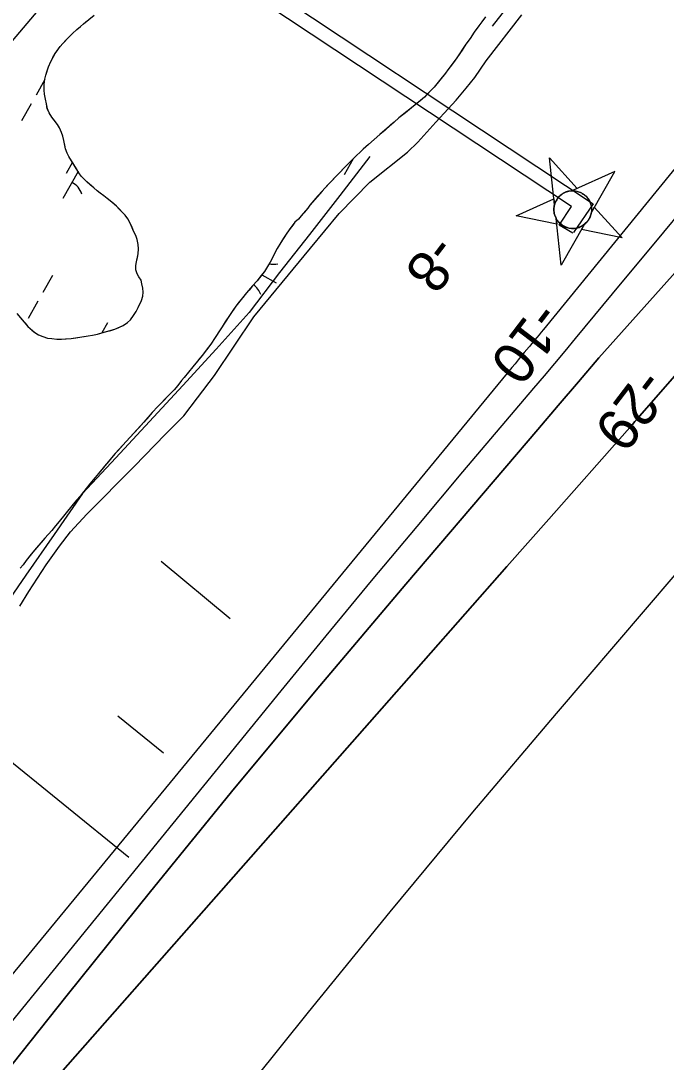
# Model space of a CAD drawing. Extents: x 3913936 to 3933962, y 195330 to 217741.
# Drawn here: x 3921734 to 3922257, y 200928 to 201772 of the extents above; entities that cross this region are included whole.
import ezdxf

# ---------------------------------------------------------------- set-up
doc = ezdxf.new("R2010")
doc.units = 0
for name, color, linetype in [('V-CHAN-NAID', 7, 'Continuous'), ('V-DOMW-TANK', 7, 'Continuous'), ('V-LEVE-TOET', 7, 'Continuous'), ('V-RIVR-RANG', 7, 'Continuous'), ('V-RRAP-FSHR', 7, 'Continuous'), ('V-TOPO-DPTH', 7, 'Continuous'), ('V-TOPO-MINR', 7, 'Continuous'), ('V-TOPO-SHOR', 7, 'Continuous'), ('V-UTIL-LINE', 7, 'Continuous'), ('V-WETL-SWMP', 7, 'Continuous')]:
    doc.layers.add(name, color=color, linetype=linetype)

msp = doc.modelspace()

# ---------------------------------------------------------------- linework, layer by layer
at = {"layer": 'V-CHAN-NAID'}
for points in [[(3922166.47, 201622.83), (3922162.26, 201660.85), (3922184.78, 201636.11), (3922180.41, 201634.14), (3922179.84, 201634.09), (3922178.69, 201633.95), (3922177.77, 201633.76), (3922176.76, 201633.49), (3922175.87, 201633.19), (3922175.01, 201632.84), (3922174.24, 201632.47), (3922173.38, 201631.99), (3922172.56, 201631.47), (3922171.77, 201630.88), (3922171.17, 201630.39), (3922170.55, 201629.81), (3922169.76, 201628.98), (3922169.26, 201628.38), (3922168.65, 201627.56), (3922168.23, 201626.91), (3922167.76, 201626.11), (3922167.38, 201625.35), (3922167.04, 201624.56), (3922166.71, 201623.66)], [(3922196.33, 201616.66), (3922215.27, 201649.88), (3922180.41, 201634.14), (3922181.52, 201634.15), (3922182.43, 201634.11), (3922183.49, 201633.99), (3922184.55, 201633.79), (3922185.22, 201633.62), (3922186.02, 201633.38), (3922186.7, 201633.14), (3922187.45, 201632.83), (3922188.23, 201632.45), (3922188.92, 201632.07), (3922189.8, 201631.52), (3922190.46, 201631.04), (3922191.33, 201630.33), (3922192.05, 201629.65), (3922192.72, 201628.93), (3922193.3, 201628.23), (3922193.81, 201627.53), (3922194.28, 201626.79), (3922194.78, 201625.91), (3922195.17, 201625.1), (3922195.48, 201624.35), (3922195.73, 201623.63), (3922196, 201622.74), (3922196.16, 201622.04), (3922196.35, 201620.95), (3922196.43, 201620.21), (3922196.49, 201619.21), (3922196.47, 201618.23), (3922196.42, 201617.43)], [(3922167.69, 201611.81), (3922168.21, 201607.05), (3922135.45, 201613.82), (3922165.94, 201627.6), (3922166.47, 201622.83), (3922166.27, 201621.99), (3922166.12, 201621.15), (3922165.99, 201619.98), (3922165.95, 201619.01), (3922165.98, 201617.93), (3922166.08, 201616.87), (3922166.25, 201615.89), (3922166.44, 201615.04), (3922166.72, 201614.09), (3922167.04, 201613.22), (3922167.41, 201612.38)], [(3922196.33, 201616.66), (3922198.7, 201620.82), (3922221.22, 201596.08), (3922188.46, 201602.86), (3922190.83, 201607.02), (3922191.47, 201607.57), (3922192.25, 201608.33), (3922192.95, 201609.11), (3922193.58, 201609.92), (3922193.92, 201610.41), (3922194.33, 201611.05), (3922194.75, 201611.81), (3922195.05, 201612.42), (3922195.43, 201613.3), (3922195.67, 201613.95), (3922195.94, 201614.82), (3922196.13, 201615.59), (3922196.24, 201616.12)], [(3922190.83, 201607.02), (3922171.89, 201573.8), (3922167.69, 201611.81), (3922168.11, 201611.05), (3922168.68, 201610.17), (3922169.2, 201609.47), (3922169.87, 201608.67), (3922170.51, 201608), (3922171.13, 201607.42), (3922171.92, 201606.78), (3922172.56, 201606.31), (3922173.49, 201605.72), (3922174.4, 201605.23), (3922175.41, 201604.76), (3922176.24, 201604.45), (3922177.34, 201604.12), (3922178.43, 201603.87), (3922179.47, 201603.72), (3922180.26, 201603.65), (3922181.34, 201603.62), (3922182.35, 201603.66), (3922183.39, 201603.77), (3922184.37, 201603.95), (3922185.28, 201604.17), (3922186.35, 201604.5), (3922187.39, 201604.92), (3922188.31, 201605.36), (3922189.27, 201605.91), (3922189.96, 201606.37)]]:
    msp.add_lwpolyline(points, close=True, dxfattribs=at)
msp.add_circle((3922181.22, 201618.89), 15.27, dxfattribs=at)
at = {"layer": 'V-DOMW-TANK'}
msp.add_lwpolyline([(3922181.26, 201599.91), (3922170.23, 201606.37), (3922180.18, 201621.38), (3921873.11, 201825.05), (3921879.57, 201834.79), (3922197.89, 201623.52), (3922181.79, 201600.45)], dxfattribs=at)
at = {"layer": 'V-LEVE-TOET'}
for p, q in [((3921847.32, 201333.88), (3921903.36, 201287.43)), ((3921812.29, 201208.3), (3921849.31, 201178.31)), ((3921696.54, 201194.83), (3921821.13, 201093.88))]:
    msp.add_line(p, q, dxfattribs=at)
at = {"layer": 'V-RRAP-FSHR'}
for points in [[(3922116.18, 201767.62), (3922140.83, 201799.13)], [(3922016.77, 201661.95), (3921992.28, 201630.33), (3921967.78, 201598.71), (3921943.29, 201567.85), (3921918.79, 201535.46), (3921891.97, 201505.8), (3921864.88, 201476.37), (3921837.79, 201446.94), (3921810.71, 201417.51), (3921783.62, 201388.76), (3921760.51, 201355.46), (3921737.73, 201322.58), (3921714.96, 201289.69)]]:
    msp.add_lwpolyline(points, dxfattribs=at)
at = {"layer": 'V-TOPO-DPTH'}
for points in [[(3923377.96, 202699), (3922941.35, 202158.48), (3922940.31, 202157.2), (3922937.13, 202153.43), (3922933.95, 202149.66), (3922932.91, 202148.38), (3922620.43, 201761.19), (3922567.77, 201695.94), (3922515.1, 201630.7), (3922462.43, 201565.47), (3922409.75, 201500.24), (3922320.06, 201389.21), (3922312.18, 201379.53), (3922304.23, 201369.9), (3922296.21, 201360.34), (3922288.13, 201350.82), (3922167.81, 201210.31), (3922100.01, 201130.19), (3922032.83, 201049.55), (3921966.59, 200968.13), (3921900.98, 200886.2)], [(3923377.96, 202699), (3922941.35, 202158.48), (3922940.31, 202157.2), (3922937.13, 202153.43), (3922933.95, 202149.66), (3922932.91, 202148.38), (3922620.43, 201761.19), (3922567.77, 201695.94), (3922515.1, 201630.7), (3922462.43, 201565.47), (3922409.75, 201500.24), (3922320.06, 201389.21), (3922312.18, 201379.53), (3922304.23, 201369.9), (3922296.21, 201360.34), (3922288.13, 201350.82), (3922167.81, 201210.31), (3922100.01, 201130.19), (3922032.83, 201049.55), (3921966.59, 200968.13), (3921900.98, 200886.2)], [(3923095.91, 202678.46), (3922791.11, 202297.8), (3922789.59, 202295.95), (3922787.26, 202293.23), (3922784.95, 202290.48), (3922157.44, 201521.67), (3922155.7, 201519.54), (3922153.96, 201517.41), (3922152.21, 201515.29), (3922150.47, 201513.16), (3922148.07, 201510.25), (3922146.97, 201508.92), (3922146.42, 201508.26), (3922145.87, 201507.61), (3922141.95, 201502.95), (3922139.44, 201499.96), (3922136.94, 201496.96), (3922134.44, 201493.96), (3922131.96, 201490.95), (3921528.01, 200758.19)], [(3923045.56, 202377.72), (3922233.85, 201449.62), (3922231.73, 201447.13), (3922229.61, 201444.64), (3922227.46, 201442.17), (3922225.3, 201439.71), (3922161.81, 201367.9), (3922127.91, 201329.54), (3922094.02, 201291.17), (3922060.15, 201252.77), (3922026.29, 201214.37), (3921757.53, 200909.33)], [(3921757.53, 200909.33), (3922026.29, 201214.37), (3922060.15, 201252.77), (3922094.02, 201291.17), (3922127.91, 201329.54), (3922161.81, 201367.9), (3922225.3, 201439.71), (3922227.46, 201442.17), (3922229.61, 201444.64), (3922231.73, 201447.13), (3922233.85, 201449.62), (3923045.56, 202377.72)], [(3921571.56, 200731.02), (3921771, 200981.89), (3921838.64, 201066.04), (3921906.88, 201149.7), (3921976, 201232.63), (3922045.72, 201315.07), (3922153.04, 201440.58), (3922169.51, 201459.92), (3922185.93, 201479.31), (3922202.27, 201498.77), (3922970.95, 202357.51)], [(3921571.56, 200731.02), (3921771, 200981.89), (3921838.64, 201066.04), (3921906.88, 201149.7), (3921976, 201232.63), (3922045.72, 201315.07), (3922153.04, 201440.58), (3922169.51, 201459.92), (3922185.93, 201479.31), (3922202.27, 201498.77), (3922970.95, 202357.51)]]:
    msp.add_lwpolyline(points, dxfattribs=at)
at = {"layer": 'V-TOPO-MINR'}
for points in [[(3923377.96, 202699), (3922941.35, 202158.48), (3922940.31, 202157.2), (3922937.13, 202153.43), (3922933.95, 202149.66), (3922932.91, 202148.38), (3922620.43, 201761.19), (3922567.77, 201695.94), (3922515.1, 201630.7), (3922462.43, 201565.47), (3922409.75, 201500.24), (3922320.06, 201389.21), (3922312.18, 201379.53), (3922304.23, 201369.9), (3922296.21, 201360.34), (3922288.13, 201350.82), (3922167.81, 201210.31), (3922100.01, 201130.19), (3922032.83, 201049.55), (3921966.59, 200968.13), (3921900.98, 200886.2)], [(3923095.91, 202678.46), (3922791.11, 202297.8), (3922789.59, 202295.95), (3922787.26, 202293.23), (3922784.95, 202290.48), (3922157.44, 201521.67), (3922155.7, 201519.54), (3922153.96, 201517.41), (3922152.21, 201515.29), (3922150.47, 201513.16), (3922148.07, 201510.25), (3922146.97, 201508.92), (3922146.42, 201508.26), (3922145.87, 201507.61), (3922141.95, 201502.95), (3922139.44, 201499.96), (3922136.94, 201496.96), (3922134.44, 201493.96), (3922131.96, 201490.95), (3921528.01, 200758.19)], [(3922956.69, 202387.01), (3922940, 202360.98), (3922926.57, 202340.72), (3922912.73, 202320.75), (3922898.3, 202301.2), (3922883.47, 202281.95), (3922854.79, 202245.85), (3922330.9, 201690.94), (3922303.28, 201658.32), (3922275.74, 201625.63), (3922248.33, 201592.82), (3922221.02, 201559.94), (3922183.26, 201514.3), (3922174.87, 201504.2), (3922166.46, 201494.11), (3922158, 201484.06), (3922149.52, 201474.03), (3922091.91, 201406.13), (3922054.74, 201362.05), (3922017.74, 201317.82), (3921981.01, 201273.38), (3921944.45, 201228.79), (3921549.88, 200744.53)], [(3923045.56, 202377.72), (3922233.85, 201449.62), (3922231.73, 201447.13), (3922229.61, 201444.64), (3922227.46, 201442.17), (3922225.3, 201439.71), (3922161.81, 201367.9), (3922127.91, 201329.54), (3922094.02, 201291.17), (3922060.15, 201252.77), (3922026.29, 201214.37), (3921757.53, 200909.33)], [(3922970.95, 202357.51), (3922202.27, 201498.77), (3922185.93, 201479.31), (3922169.51, 201459.92), (3922153.04, 201440.58), (3922045.72, 201315.07), (3921976, 201232.63), (3921906.88, 201149.7), (3921838.64, 201066.04), (3921771, 200981.89), (3921571.56, 200731.02)]]:
    msp.add_lwpolyline(points, dxfattribs=at)
at = {"layer": 'V-TOPO-SHOR'}
for points in [[(3922110.44, 201775.25), (3922107.62, 201771.25), (3922105.05, 201768.03), (3922101.34, 201762.74), (3922098.01, 201757.72), (3922094.54, 201752.95), (3922091.47, 201748.31), (3922089.68, 201745.6), (3922087.24, 201741.86), (3922085.32, 201739.28), (3922082.89, 201736.06), (3922079.94, 201732.19), (3922078.14, 201729.61), (3922075.45, 201726.26), (3922071.99, 201722.14), (3922068.78, 201718.14), (3922066.22, 201715.43), (3922063.01, 201712.2), (3922060.96, 201710.01), (3922057.23, 201706.91), (3922053.26, 201703.56), (3922050.43, 201701.36), (3922045.55, 201697.49), (3922040.29, 201693.23), (3922036.31, 201689.87), (3922033.36, 201687.29), (3922029, 201683.42), (3922024.76, 201679.68), (3922020.27, 201675.8), (3922015.65, 201671.8), (3922011.29, 201667.8), (3922009.1, 201665.61), (3922005.51, 201662.39), (3922002.69, 201659.55), (3921998.71, 201655.8), (3921996.15, 201653.1), (3921992.3, 201649.1), (3921988.96, 201645.74)], [(3921757.77, 201739.02), (3921759.56, 201742.24), (3921761.48, 201745.46), (3921763.53, 201748.42), (3921765.46, 201751.13), (3921767.64, 201753.58), (3921770.07, 201756.16), (3921772.38, 201758.61), (3921775.33, 201761.58), (3921778.93, 201764.93), (3921781.88, 201767.39), (3921784.32, 201769.58), (3921787.52, 201772.16)], [(3921732.87, 201531.56), (3921734.81, 201529.24), (3921737, 201526.68), (3921739.2, 201523.98), (3921742.55, 201521.16), (3921744.87, 201519.24), (3921747.84, 201517.45), (3921751.44, 201515.91), (3921755.05, 201514.77), (3921758.78, 201514.26), (3921762.77, 201513.88), (3921766.63, 201513.77), (3921769.72, 201514.03), (3921774.48, 201514.3), (3921778.08, 201514.83), (3921781.29, 201515.35), (3921785.02, 201515.88), (3921788.11, 201516.4), (3921791.71, 201517.05), (3921795.69, 201517.97), (3921800.07, 201519.14), (3921803.15, 201519.92), (3921806.62, 201520.95), (3921809.71, 201521.86), (3921813.05, 201523.42), (3921816.52, 201524.97), (3921820.11, 201527.43), (3921822.42, 201529.62), (3921824.99, 201533.1), (3921827.04, 201536.32), (3921828.83, 201539.42), (3921830.11, 201542.25), (3921831.39, 201545.08), (3921832.41, 201548.69), (3921832.78, 201552.03), (3921832.39, 201555.25), (3921831.6, 201558.72), (3921831.08, 201561.68), (3921829.4, 201564.25), (3921827.85, 201566.94), (3921826.94, 201570.16), (3921826.8, 201573.5), (3921827.31, 201576.59), (3921828.07, 201579.68), (3921828.83, 201583.16), (3921829.08, 201587.15), (3921828.69, 201590.62), (3921827.9, 201594.73), (3921826.74, 201597.95), (3921825.31, 201600.9), (3921823.89, 201604.37), (3921822.33, 201607.97), (3921820.26, 201611.44), (3921818.07, 201614.26), (3921815.75, 201616.83), (3921813.42, 201619.26), (3921811.23, 201621.57), (3921808.91, 201623.63), (3921806.07, 201626.06), (3921803.49, 201627.86), (3921800.92, 201630.04), (3921797.95, 201632.09), (3921795.5, 201634.01), (3921792.66, 201636.45), (3921789.83, 201639.01), (3921787.12, 201641.45), (3921784.92, 201643.63), (3921782.6, 201646.07), (3921780.66, 201648.64), (3921778.6, 201651.98), (3921776.53, 201655.44), (3921774.72, 201658.52), (3921772.52, 201661.99), (3921771.1, 201664.69), (3921769.8, 201668.29), (3921769.28, 201671.25), (3921768.5, 201674.98), (3921767.59, 201678.45), (3921766.55, 201681.53), (3921764.87, 201685.13), (3921763.31, 201687.83), (3921760.86, 201691.03), (3921758.79, 201693.86), (3921756.47, 201697.33), (3921755.04, 201700.54), (3921754.39, 201704.53), (3921753.48, 201708.38), (3921752.7, 201712.5), (3921752.43, 201715.84), (3921752.42, 201720.22), (3921753.05, 201724.72), (3921753.81, 201727.94), (3921754.83, 201731.29), (3921755.98, 201734.63), (3921757.77, 201739.02)], [(3921988.96, 201645.74), (3921986.01, 201642.52), (3921982.81, 201639.17), (3921980.11, 201636.33), (3921978.06, 201633.88), (3921974.6, 201630.01), (3921971.26, 201626.14), (3921968.06, 201622.53), (3921966.26, 201620.08), (3921963.31, 201616.47), (3921961, 201613.76), (3921958.7, 201611.18), (3921955.87, 201608.73), (3921954.08, 201606.28), (3921951.26, 201602.54), (3921948.82, 201599.06), (3921946.65, 201595.83), (3921944.34, 201592.23), (3921941.52, 201587.46), (3921939.47, 201583.59), (3921937.17, 201579.08), (3921935.76, 201576.38), (3921933.59, 201572.64), (3921931.15, 201568.77), (3921928.33, 201565.16), (3921925.26, 201561.17), (3921921.54, 201557.04), (3921918.72, 201553.69), (3921916.67, 201551.37), (3921913.59, 201547.5), (3921910.77, 201544.02), (3921908.07, 201540.54), (3921906.15, 201537.83), (3921902.69, 201533.06), (3921899.36, 201527.9), (3921896.8, 201523.91), (3921894.75, 201520.69), (3921891.29, 201515.27), (3921887.58, 201509.73), (3921883.86, 201504.83), (3921880.65, 201500.71), (3921878.73, 201498.38), (3921875.78, 201494.65), (3921873.09, 201491.42), (3921869.63, 201487.04), (3921866.17, 201482.65), (3921863.99, 201480.2), (3921860.91, 201476.21), (3921857.83, 201472.72), (3921854.37, 201469.24), (3921850.65, 201465.37), (3921847.31, 201461.89), (3921844.62, 201459.18), (3921840.13, 201454.41), (3921835.64, 201449.25), (3921833.2, 201446.41), (3921829.23, 201442.02), (3921825.38, 201437.9), (3921822.17, 201434.41), (3921819.1, 201430.8), (3921816.53, 201428.09), (3921812.17, 201423.32), (3921810.12, 201421.13), (3921807.04, 201417.65), (3921804.86, 201414.94), (3921801.53, 201410.94), (3921799.48, 201408.49), (3921796.53, 201404.88), (3921793.96, 201401.53), (3921789.6, 201396.5), (3921786.27, 201392.24), (3921784.34, 201389.92), (3921781.65, 201386.57), (3921778.83, 201383.22), (3921774.86, 201378.58), (3921771.52, 201374.45), (3921768.19, 201370.32), (3921764.73, 201365.94), (3921761.78, 201362.46), (3921758.7, 201358.59), (3921755.62, 201355.36), (3921753.06, 201352.53), (3921750.24, 201349.3), (3921748.19, 201346.85), (3921746.01, 201344.27), (3921743.31, 201341.18), (3921740.88, 201338.08), (3921737.93, 201334.34), (3921735.36, 201330.86), (3921732.93, 201328.15)]]:
    msp.add_lwpolyline(points, dxfattribs=at)
at = {"layer": 'V-UTIL-LINE'}
msp.add_lwpolyline([(3928328.32, 212380.93), (3926784.14, 210502.92), (3926424.72, 209908.68), (3925640.45, 208467.64), (3924952.2, 207329.25), (3923971.74, 204752.16), (3923252.9, 203563.68), (3921560.17, 201558.84), (3920397.87, 200112.86)], dxfattribs=at)
at = {"layer": 'V-WETL-SWMP'}
for p, q in [((3921784.31, 201769.58), (3921793.04, 201776.55)), ((3922110.44, 201775.25), (3922107.62, 201771.25)), ((3922110.93, 201739.57), (3922139.9, 201776.7)), ((3921775.33, 201761.58), (3921778.93, 201764.93)), ((3921778.93, 201764.93), (3921781.88, 201767.39)), ((3921781.88, 201767.39), (3921784.31, 201769.58)), ((3922105.05, 201768.03), (3922101.34, 201762.74)), ((3922107.62, 201771.25), (3922105.05, 201768.03)), ((3921767.64, 201753.58), (3921772.38, 201758.61)), ((3921772.38, 201758.61), (3921775.33, 201761.58)), ((3922098, 201757.72), (3922094.54, 201752.95)), ((3922101.34, 201762.74), (3922098, 201757.72)), ((3921761.48, 201745.46), (3921765.46, 201751.13)), ((3921765.46, 201751.13), (3921767.64, 201753.58)), ((3922094.54, 201752.95), (3922087.24, 201741.86)), ((3921755.98, 201734.64), (3921757.77, 201739.01)), ((3921757.77, 201739.01), (3921761.48, 201745.46)), ((3922087.24, 201741.86), (3922079.94, 201732.19)), ((3922101.7, 201725.9), (3922110.93, 201739.57)), ((3921753.81, 201727.94), (3921755.98, 201734.64)), ((3922079.94, 201732.19), (3922078.14, 201729.61)), ((3921753, 201724.37), (3921745.91, 201711.77)), ((3921752.42, 201720.22), (3921753.05, 201724.72)), ((3921753.05, 201724.72), (3921753.81, 201727.94)), ((3922078.14, 201729.61), (3922068.78, 201718.14)), ((3922094.78, 201717.39), (3922101.7, 201725.9)), ((3921752.43, 201715.84), (3921752.42, 201720.22)), ((3921752.7, 201712.5), (3921752.43, 201715.84)), ((3922068.78, 201718.14), (3922060.96, 201710.01)), ((3922086.57, 201707.59), (3922094.78, 201717.39)), ((3921753.48, 201708.38), (3921752.7, 201712.5)), ((3921754.39, 201704.53), (3921753.48, 201708.38)), ((3922060.96, 201710.01), (3922053.26, 201703.56)), ((3922080.16, 201700.63), (3922086.57, 201707.59)), ((3921741.99, 201704.79), (3921734.15, 201690.85)), ((3921755.05, 201700.54), (3921754.39, 201704.53)), ((3921756.47, 201697.33), (3921755.05, 201700.54)), ((3921758.8, 201693.86), (3921756.47, 201697.33)), ((3922053.26, 201703.56), (3922040.29, 201693.23)), ((3922070.16, 201689.8), (3922080.16, 201700.63)), ((3921763.32, 201687.83), (3921758.8, 201693.86)), ((3922036.31, 201689.87), (3922024.76, 201679.68)), ((3922040.29, 201693.23), (3922036.31, 201689.87)), ((3922055.54, 201673.54), (3922070.16, 201689.8)), ((3921764.87, 201685.13), (3921763.32, 201687.83)), ((3921766.55, 201681.53), (3921764.87, 201685.13)), ((3921767.59, 201678.45), (3921766.55, 201681.53)), ((3922024.76, 201679.68), (3922015.65, 201671.8)), ((3921768.5, 201674.98), (3921767.59, 201678.45)), ((3921769.8, 201668.29), (3921768.5, 201674.98)), ((3922015.65, 201671.8), (3922011.29, 201667.8)), ((3922047.07, 201665.55), (3922055.54, 201673.54)), ((3921771.1, 201664.69), (3921769.8, 201668.29)), ((3921772.52, 201661.99), (3921771.1, 201664.69)), ((3922009.1, 201665.61), (3922005.51, 201662.38)), ((3922011.29, 201667.8), (3922009.1, 201665.61)), ((3922016.77, 201641.27), (3922047.07, 201665.55)), ((3921775.38, 201657.42), (3921770.24, 201648.28)), ((3921774.72, 201658.53), (3921772.52, 201661.99)), ((3921780.66, 201648.64), (3921774.72, 201658.53)), ((3921998.71, 201655.8), (3921988.96, 201645.74)), ((3922003.12, 201659.98), (3921995.82, 201647)), ((3922002.69, 201659.55), (3921998.71, 201655.8)), ((3922005.51, 201662.38), (3922002.69, 201659.55)), ((3921779.96, 201649.81), (3921767.66, 201627.93)), ((3921779.91, 201649.73), (3921780.06, 201649.65)), ((3921782.6, 201646.07), (3921780.66, 201648.64)), ((3921784.92, 201643.63), (3921782.6, 201646.07)), ((3921988.96, 201645.74), (3921980.11, 201636.33)), ((3921787.12, 201641.45), (3921784.92, 201643.63)), ((3921792.66, 201636.45), (3921787.12, 201641.45)), ((3921991.89, 201615.73), (3922016.77, 201641.27)), ((3921795.5, 201634.01), (3921792.66, 201636.45)), ((3921797.95, 201632.09), (3921795.5, 201634.01)), ((3921800.92, 201630.04), (3921797.95, 201632.09)), ((3921803.49, 201627.86), (3921800.92, 201630.04)), ((3921978.06, 201633.88), (3921968.06, 201622.53)), ((3921980.11, 201636.33), (3921978.06, 201633.88)), ((3921806.07, 201626.06), (3921803.49, 201627.86)), ((3921811.23, 201621.57), (3921806.07, 201626.06)), ((3921818.07, 201614.26), (3921811.23, 201621.57)), ((3921968.06, 201622.53), (3921966.26, 201620.08)), ((3921820.27, 201611.44), (3921818.07, 201614.26)), ((3921961, 201613.76), (3921958.7, 201611.18)), ((3921966.26, 201620.08), (3921961, 201613.76)), ((3921968.55, 201587.62), (3921991.89, 201615.73)), ((3921822.33, 201607.97), (3921820.27, 201611.44)), ((3921825.31, 201600.9), (3921822.33, 201607.97)), ((3921955.87, 201608.73), (3921951.26, 201602.54)), ((3921958.7, 201611.18), (3921955.87, 201608.73)), ((3921826.73, 201597.95), (3921825.31, 201600.9)), ((3921827.9, 201594.73), (3921826.73, 201597.95)), ((3921948.82, 201599.06), (3921944.34, 201592.23)), ((3921951.26, 201602.54), (3921948.82, 201599.06)), ((3921828.69, 201590.62), (3921827.9, 201594.73)), ((3921829.08, 201587.15), (3921828.69, 201590.62)), ((3921828.83, 201583.16), (3921829.08, 201587.15)), ((3921922.65, 201531.92), (3921968.55, 201587.62)), ((3921941.52, 201587.46), (3921935.76, 201576.38)), ((3921944.34, 201592.23), (3921941.52, 201587.46)), ((3921827.31, 201576.59), (3921828.83, 201583.16)), ((3921826.8, 201573.5), (3921827.31, 201576.59)), ((3921826.94, 201570.16), (3921826.8, 201573.5)), ((3921827.85, 201566.94), (3921826.94, 201570.16)), ((3921933.59, 201572.64), (3921931.15, 201568.77)), ((3921935.76, 201576.38), (3921933.59, 201572.64)), ((3921759.21, 201565.54), (3921751.37, 201551.59)), ((3921829.4, 201564.25), (3921827.85, 201566.94)), ((3921831.08, 201561.68), (3921829.4, 201564.25)), ((3921831.6, 201558.72), (3921831.08, 201561.68)), ((3921931.15, 201568.77), (3921925.26, 201561.17)), ((3921928.96, 201565.94), (3921940.6, 201559.4)), ((3921832.39, 201555.25), (3921831.6, 201558.72)), ((3921832.78, 201552.03), (3921832.39, 201555.25)), ((3921921.54, 201557.04), (3921916.67, 201551.37)), ((3921925.26, 201561.17), (3921921.54, 201557.04)), ((3921747.45, 201544.62), (3921739.61, 201530.67)), ((3921828.83, 201539.41), (3921831.39, 201545.08)), ((3921831.39, 201545.08), (3921832.4, 201548.69)), ((3921832.4, 201548.69), (3921832.78, 201552.03)), ((3921916.67, 201551.37), (3921908.08, 201540.54)), ((3921824.99, 201533.1), (3921827.04, 201536.32)), ((3921827.04, 201536.32), (3921828.83, 201539.41)), ((3921908.08, 201540.54), (3921902.69, 201533.06)), ((3921730.42, 201534.51), (3921739.2, 201523.98)), ((3921820.11, 201527.43), (3921822.42, 201529.62)), ((3921822.42, 201529.62), (3921824.99, 201533.1)), ((3921890.62, 201484.49), (3921922.65, 201531.92)), ((3921902.69, 201533.06), (3921891.29, 201515.27)), ((3921739.2, 201523.98), (3921744.87, 201519.24)), ((3921744.87, 201519.24), (3921747.84, 201517.45)), ((3921795.7, 201517.97), (3921803.15, 201519.92)), ((3921803.79, 201527.05), (3921799.2, 201518.88)), ((3921803.15, 201519.92), (3921809.71, 201521.86)), ((3921809.71, 201521.86), (3921816.52, 201524.97)), ((3921816.52, 201524.97), (3921820.11, 201527.43)), ((3921747.84, 201517.45), (3921751.44, 201515.91)), ((3921751.44, 201515.91), (3921755.05, 201514.76)), ((3921755.05, 201514.76), (3921758.78, 201514.26)), ((3921758.78, 201514.26), (3921762.77, 201513.89)), ((3921762.77, 201513.89), (3921766.63, 201513.77)), ((3921766.63, 201513.77), (3921774.48, 201514.3)), ((3921774.48, 201514.3), (3921788.11, 201516.4)), ((3921788.11, 201516.4), (3921791.71, 201517.05)), ((3921791.71, 201517.05), (3921795.7, 201517.97)), ((3921891.29, 201515.27), (3921887.58, 201509.73)), ((3921887.58, 201509.73), (3921880.65, 201500.71)), ((3921880.65, 201500.71), (3921873.09, 201491.42)), ((3921873.09, 201491.42), (3921866.17, 201482.65)), ((3921863.99, 201480.2), (3921860.91, 201476.21)), ((3921866.17, 201482.65), (3921863.99, 201480.2)), ((3921876.78, 201466.18), (3921890.62, 201484.49)), ((3921857.83, 201472.72), (3921844.62, 201459.18)), ((3921860.91, 201476.21), (3921857.83, 201472.72)), ((3921865.75, 201451.74), (3921876.78, 201466.18)), ((3921840.13, 201454.41), (3921833.2, 201446.41)), ((3921844.62, 201459.18), (3921840.13, 201454.41)), ((3921850.87, 201436.77), (3921865.75, 201451.74)), ((3921833.2, 201446.41), (3921822.17, 201434.41)), ((3921825.47, 201410.46), (3921850.87, 201436.77)), ((3921819.1, 201430.8), (3921810.12, 201421.13)), ((3921822.17, 201434.41), (3921819.1, 201430.8)), ((3921810.12, 201421.13), (3921807.04, 201417.65)), ((3921786.98, 201372.02), (3921825.47, 201410.46)), ((3921807.04, 201417.65), (3921796.52, 201404.88)), ((3921793.96, 201401.53), (3921789.6, 201396.5)), ((3921796.52, 201404.88), (3921793.96, 201401.53)), ((3921789.6, 201396.5), (3921781.65, 201386.57)), ((3921781.65, 201386.57), (3921774.86, 201378.58)), ((3921774.86, 201378.58), (3921764.73, 201365.94)), ((3921773.9, 201357.57), (3921786.98, 201372.02)), ((3921761.78, 201362.46), (3921758.7, 201358.59)), ((3921764.73, 201365.94), (3921761.78, 201362.46)), ((3921753.06, 201352.53), (3921743.31, 201341.18)), ((3921758.7, 201358.59), (3921753.06, 201352.53)), ((3921764.93, 201345.97), (3921773.9, 201357.57)), ((3921754.17, 201330.76), (3921764.93, 201345.97)), ((3921737.93, 201334.34), (3921735.36, 201330.86)), ((3921743.31, 201341.18), (3921737.93, 201334.34)), ((3921735.36, 201330.86), (3921732.93, 201328.15)), ((3921740.08, 201309.1), (3921754.17, 201330.76)), ((3921732.65, 201297.25), (3921740.08, 201309.1))]:
    msp.add_line(p, q, dxfattribs=at)
for centre, start, end in [((3921766.58, 201625.53), 19.88608, 61.42973), ((3921938.65, 201592.18), 257.82744, 281.42974), ((3921911.58, 201544.02), 19.88608, 52.2602)]:
    msp.add_arc(centre, 17.62, start, end, dxfattribs=at)

# ---------------------------------------------------------------- texts
at = {"layer": 'V-RIVR-RANG'}
for s, p in [('-8', (3922067.84, 201600.47)), ('-10', (3922152.16, 201546.12)), ('-29', (3922236.57, 201491.88))]:
    msp.add_text(s, height=33.5, rotation=232.60833, dxfattribs=at).set_placement(p)

doc.saveas('drawing.dxf')
